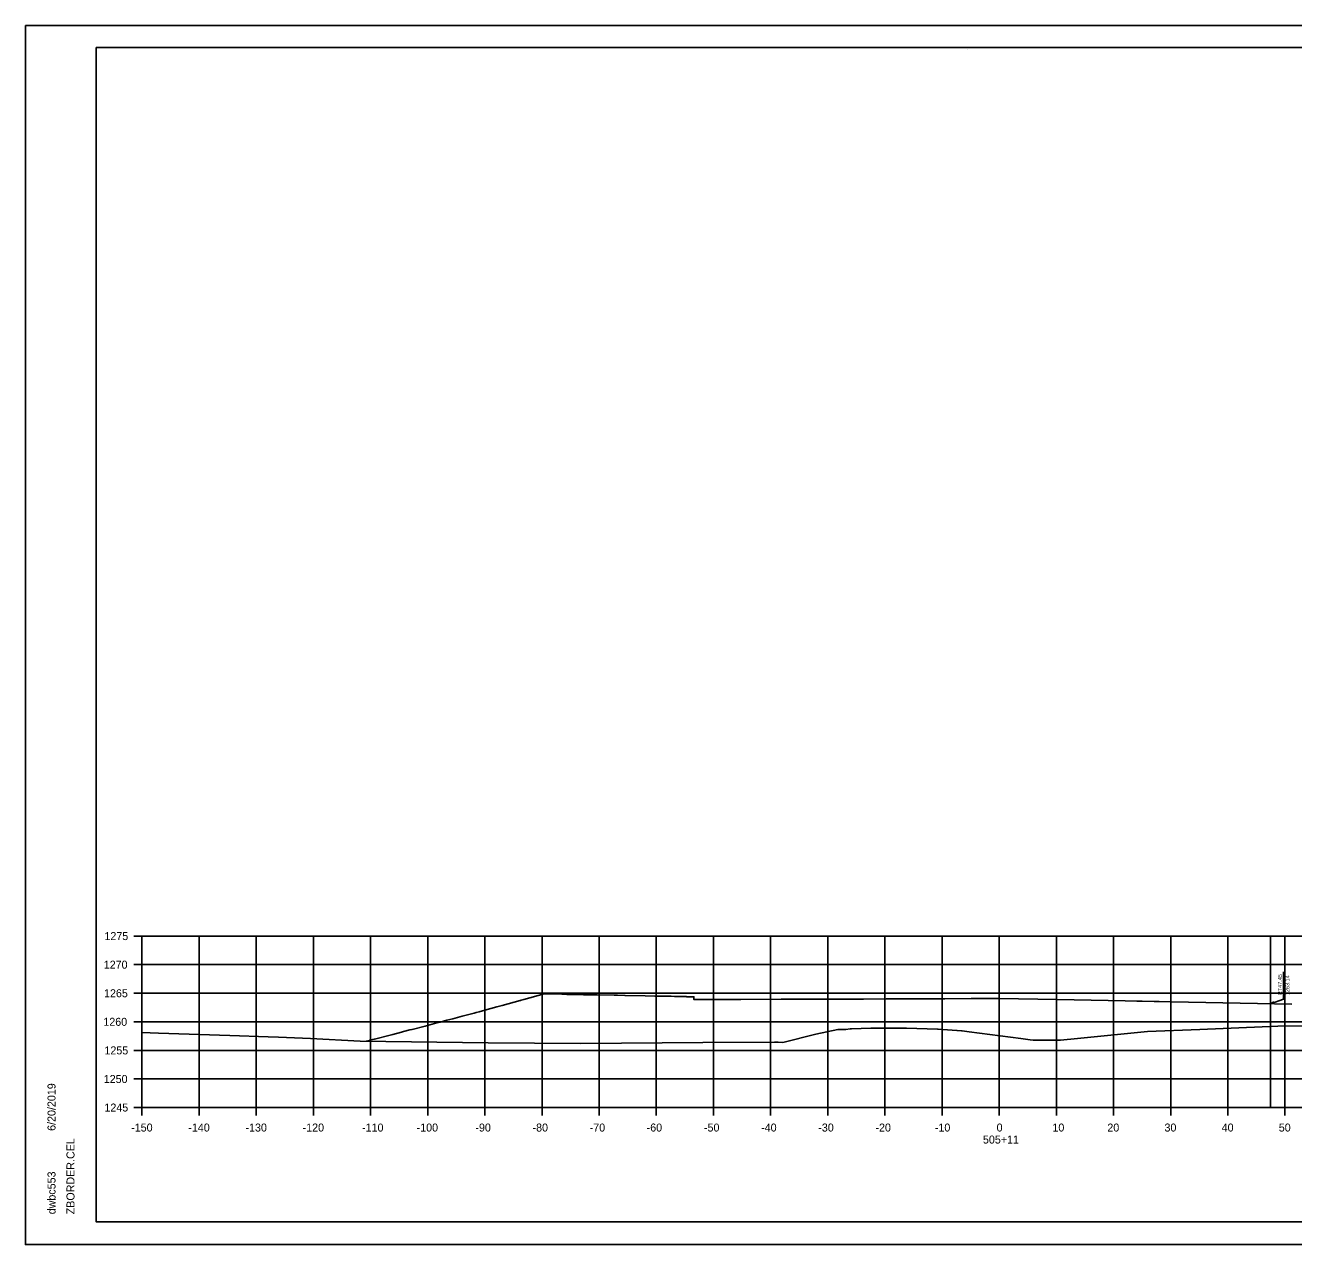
# Model space of a CAD drawing. Extents: x -70 to 701944, y -4 to 666871.
# Drawn here: x 664918.5 to 665140.4, y 658125.3 to 658338.6 of the extents above; entities that cross this region are included whole.
import ezdxf

# ---------------------------------------------------------------- set-up
doc = ezdxf.new("R2010")
doc.units = 0
for name, color, linetype in [('R_Axis', 7, 'Continuous'), ('R_Axis Annot', 7, 'Continuous'), ('R_Border', 7, 'Continuous'), ('R_Draft', 7, 'Continuous'), ('R_Exist Surface', 7, 'Continuous'), ('R_Fin Surface', 7, 'Continuous'), ('R_Grid', 7, 'Continuous'), ('R_No Plot', 7, 'Continuous')]:
    doc.layers.add(name, color=color, linetype=linetype)

msp = doc.modelspace()

# ---------------------------------------------------------------- linework, layer by layer
at = {"layer": 'R_Axis'}
for p, q in [((664937.53, 658179.29), (664938.93, 658179.29)), ((664938.93, 658149.29), (664938.93, 658179.29)), ((664937.53, 658174.29), (664938.93, 658174.29)), ((664937.53, 658169.29), (664938.93, 658169.29)), ((664937.53, 658164.29), (664938.93, 658164.29)), ((664937.53, 658159.29), (664938.93, 658159.29)), ((664937.53, 658154.29), (664938.93, 658154.29)), ((664937.53, 658149.29), (664938.93, 658149.29)), ((664938.93, 658149.29), (665238.93, 658149.29)), ((664938.93, 658147.89), (664938.93, 658149.29)), ((664948.93, 658147.89), (664948.93, 658149.29)), ((664958.93, 658147.89), (664958.93, 658149.29)), ((664968.93, 658147.89), (664968.93, 658149.29)), ((664978.93, 658147.89), (664978.93, 658149.29)), ((664988.93, 658147.89), (664988.93, 658149.29)), ((664998.93, 658147.89), (664998.93, 658149.29)), ((665008.93, 658147.89), (665008.93, 658149.29)), ((665018.93, 658147.89), (665018.93, 658149.29)), ((665028.93, 658147.89), (665028.93, 658149.29)), ((665038.93, 658147.89), (665038.93, 658149.29)), ((665048.93, 658147.89), (665048.93, 658149.29)), ((665058.93, 658147.89), (665058.93, 658149.29)), ((665068.93, 658147.89), (665068.93, 658149.29)), ((665078.93, 658147.89), (665078.93, 658149.29)), ((665088.93, 658147.89), (665088.93, 658149.29)), ((665098.93, 658147.89), (665098.93, 658149.29)), ((665108.93, 658147.89), (665108.93, 658149.29)), ((665118.93, 658147.89), (665118.93, 658149.29)), ((665128.93, 658147.89), (665128.93, 658149.29)), ((665138.93, 658147.89), (665138.93, 658149.29))]:
    msp.add_line(p, q, dxfattribs=at)
at = {"layer": 'R_Border'}
for p, q in [((664930.93, 658334.75), (665247.11, 658334.75)), ((664930.93, 658129.29), (664930.93, 658334.75)), ((665083.45, 658334.49), (665083.45, 658334.49)), ((665083.45, 658334.49), (665083.45, 658334.49)), ((664930.93, 658129.29), (664930.93, 658129.29)), ((665247.11, 658129.29), (664930.93, 658129.29))]:
    msp.add_line(p, q, dxfattribs=at)
at = {"layer": 'R_Draft'}
for p, q in [((665136.38, 658149.29), (665136.38, 658179.29)), ((665138.7, 658168.94), (665138.7, 658173.04)), ((665140.14, 658167.35), (665113.03, 658167.9))]:
    msp.add_line(p, q, dxfattribs=at)
for points in [[(665136.38, 658167.43), (665138.7, 658168.24), (665138.7, 658168.94)], [(665136.97, 658167.81), (665136.38, 658167.43), (665137.08, 658167.49)]]:
    msp.add_lwpolyline(points, dxfattribs=at)
at = {"layer": 'R_Exist Surface'}
for points in [[(664978.17, 658160.91), (664978.72, 658161.05), (664978.76, 658161.06), (664979.56, 658161.26), (664979.6, 658161.27), (664982.38, 658161.98), (664982.84, 658162.1), (664984.32, 658162.48), (664984.71, 658162.58), (664985.82, 658162.86), (664986.2, 658162.96), (664988.48, 658163.55), (664989.69, 658163.87), (664990.51, 658164.09), (664991.08, 658164.24), (664992.27, 658164.55), (664993.31, 658164.83), (664994.98, 658165.27), (664997.08, 658165.83), (664997.39, 658165.92), (664997.92, 658166.06), (664998.91, 658166.32), (665001.01, 658166.89), (665001.93, 658167.14), (665005.11, 658168.01), (665005.14, 658168.02), (665005.29, 658168.06), (665005.73, 658168.18), (665009.31, 658169.17), (665009.38, 658169.17), (665009.4, 658169.17), (665012.39, 658169.11), (665013.28, 658169.09), (665013.47, 658169.09), (665013.88, 658169.08), (665016.21, 658169.04), (665018.57, 658168.99), (665021.54, 658168.94), (665021.98, 658168.93), (665022.12, 658168.93), (665023.44, 658168.9), (665023.49, 658168.9), (665023.5, 658168.9), (665026.99, 658168.83), (665028.67, 658168.8), (665030.41, 658168.77), (665031.5, 658168.75), (665032.12, 658168.73), (665034.13, 658168.7), (665034.29, 658168.69), (665034.94, 658168.68), (665035.29, 658168.68), (665035.5, 658168.68), (665035.51, 658168.46), (665035.51, 658168.18), (665035.98, 658168.19), (665036.65, 658168.2), (665037.05, 658168.2), (665037.11, 658168.2), (665037.18, 658168.2)], [(664938.93, 658162.42), (664941.81, 658162.32), (664954.28, 658161.9), (664960.99, 658161.67), (664962.82, 658161.59), (664968.42, 658161.36), (664977.11, 658160.92), (664999.49, 658160.63), (665015.73, 658160.5), (665037.05, 658160.66), (665049.59, 658160.75), (665050.27, 658160.72), (665051.04, 658160.69), (665056.85, 658162.15), (665060.67, 658162.93), (665061.71, 658162.94), (665062.01, 658162.95), (665062.07, 658162.95), (665062.83, 658163.04), (665063.1, 658163.05), (665066.47, 658163.17), (665066.55, 658163.17), (665071.48, 658163.19), (665071.51, 658163.19), (665071.52, 658163.19), (665072.32, 658163.17), (665072.33, 658163.17), (665072.68, 658163.16), (665078.11, 658163), (665078.26, 658162.99), (665081.52, 658162.79), (665081.58, 658162.79), (665082.33, 658162.7), (665082.38, 658162.69), (665082.46, 658162.69), (665083.67, 658162.55), (665092.7, 658161.38), (665094.33, 658161.11), (665094.86, 658161.1), (665099.68, 658161.1), (665102.62, 658161.38), (665114.88, 658162.6), (665124.02, 658162.94), (665137.69, 658163.5), (665146.75, 658163.58)]]:
    msp.add_lwpolyline(points, dxfattribs=at)
at = {"layer": 'R_Fin Surface'}
msp.add_lwpolyline([(665036.65, 658168.2), (665036.95, 658168.2), (665037.53, 658168.19), (665038.16, 658168.18), (665038.29, 658168.18), (665043.28, 658168.22), (665043.71, 658168.22), (665050.75, 658168.23), (665051.58, 658168.24), (665051.98, 658168.24), (665053.23, 658168.24), (665054.49, 658168.25), (665054.94, 658168.25), (665057.83, 658168.25), (665060.99, 658168.27), (665062.67, 658168.27), (665063.18, 658168.27), (665063.6, 658168.27), (665065.17, 658168.28), (665069.15, 658168.3), (665071.24, 658168.3), (665072.02, 658168.31), (665073.33, 658168.31), (665075.28, 658168.32), (665078.78, 658168.33), (665079.39, 658168.33), (665084.01, 658168.36), (665086.74, 658168.37), (665087.06, 658168.37), (665088.93, 658168.38), (665099.07, 658168.18), (665116.93, 658167.82)], dxfattribs=at)
at = {"layer": 'R_Grid'}
for p, q in [((664938.93, 658179.29), (665238.93, 658179.29)), ((664938.93, 658149.29), (664938.93, 658179.29)), ((664948.93, 658149.29), (664948.93, 658179.29)), ((664958.93, 658149.29), (664958.93, 658179.29)), ((664968.93, 658149.29), (664968.93, 658179.29)), ((664978.93, 658149.29), (664978.93, 658179.29)), ((664988.93, 658149.29), (664988.93, 658179.29)), ((664998.93, 658149.29), (664998.93, 658179.29)), ((665008.93, 658149.29), (665008.93, 658179.29)), ((665018.93, 658149.29), (665018.93, 658179.29)), ((665028.93, 658149.29), (665028.93, 658179.29)), ((665038.93, 658149.29), (665038.93, 658179.29)), ((665048.93, 658149.29), (665048.93, 658179.29)), ((665058.93, 658149.29), (665058.93, 658179.29)), ((665068.93, 658149.29), (665068.93, 658179.29)), ((665078.93, 658149.29), (665078.93, 658179.29)), ((665088.93, 658149.29), (665088.93, 658179.29)), ((665098.93, 658149.29), (665098.93, 658179.29)), ((665108.93, 658149.29), (665108.93, 658179.29)), ((665118.93, 658149.29), (665118.93, 658179.29)), ((665128.93, 658149.29), (665128.93, 658179.29)), ((665138.93, 658149.29), (665138.93, 658179.29)), ((664938.93, 658174.29), (665238.93, 658174.29)), ((664938.93, 658169.29), (665238.93, 658169.29)), ((664938.93, 658164.29), (665238.93, 658164.29)), ((664938.93, 658159.29), (665238.93, 658159.29)), ((664938.93, 658154.29), (665238.93, 658154.29)), ((664938.93, 658149.29), (665238.93, 658149.29))]:
    msp.add_line(p, q, dxfattribs=at)
at = {"layer": 'R_No Plot'}
for p, q in [((664918.53, 658338.64), (665251.86, 658338.64)), ((664918.53, 658125.31), (665251.86, 658125.31))]:
    msp.add_line(p, q, dxfattribs=at)
for points in [[(664918.52, 658338.64), (665251.86, 658338.64), (665251.86, 658125.3), (664918.52, 658125.3)], [(665164.85, 658334.75), (665164.85, 658324.87), (665200.58, 658324.87), (665200.58, 658321.95), (665223.78, 658321.95), (665223.78, 658297.61), (665247.11, 658297.61), (665247.11, 658129.29), (664930.93, 658129.29), (664930.93, 658334.75)]]:
    msp.add_lwpolyline(points, close=True, dxfattribs=at)

# ---------------------------------------------------------------- texts
at = {"layer": 'R_Axis Annot'}
for s, p in [('1275', (664932.36, 658178.59)), ('1270', (664932.24, 658173.59)), ('1265', (664932.29, 658168.59)), ('1260', (664932.17, 658163.59)), ('1255', (664932.36, 658158.59)), ('1250', (664932.24, 658153.59)), ('1245', (664932.36, 658148.59)), ('-150', (664937.04, 658145.09)), ('-140', (664947.04, 658145.09)), ('-130', (664957.04, 658145.09)), ('-120', (664967.04, 658145.09)), ('-110', (664977.44, 658145.09)), ('-100', (664986.99, 658145.09)), ('-90', (664997.27, 658145.09)), ('-80', (665007.27, 658145.09)), ('-70', (665017.27, 658145.09)), ('-60', (665027.24, 658145.09)), ('-50', (665037.27, 658145.09)), ('-40', (665047.27, 658145.09)), ('-30', (665057.27, 658145.09)), ('-20', (665067.27, 658145.09)), ('-10', (665077.67, 658145.09)), ('0', (665088.47, 658145.09)), ('10', (665098.24, 658145.09)), ('20', (665107.85, 658145.09)), ('30', (665117.85, 658145.09)), ('40', (665127.85, 658145.09)), ('50', (665137.85, 658145.09)), ('505+11', (665086.08, 658142.99))]:
    msp.add_text(s, height=1.4, dxfattribs=at).set_placement(p)
at = {"layer": 'R_Border'}
for s, p in [('6/20/2019', (664923.8, 658145.21)), ('ZBORDER.CEL', (664927.12, 658130.61)), ('dwbc553', (664923.8, 658130.61))]:
    msp.add_text(s, height=1.4, rotation=90, dxfattribs=at).set_placement(p)
at = {"layer": 'R_Draft'}
for s, p in [('RT47.45', (665138.4, 658168.94)), ('1263.14', (665139.7, 658168.94))]:
    msp.add_text(s, height=0.7, rotation=90, dxfattribs=at).set_placement(p)

doc.saveas('drawing.dxf')
